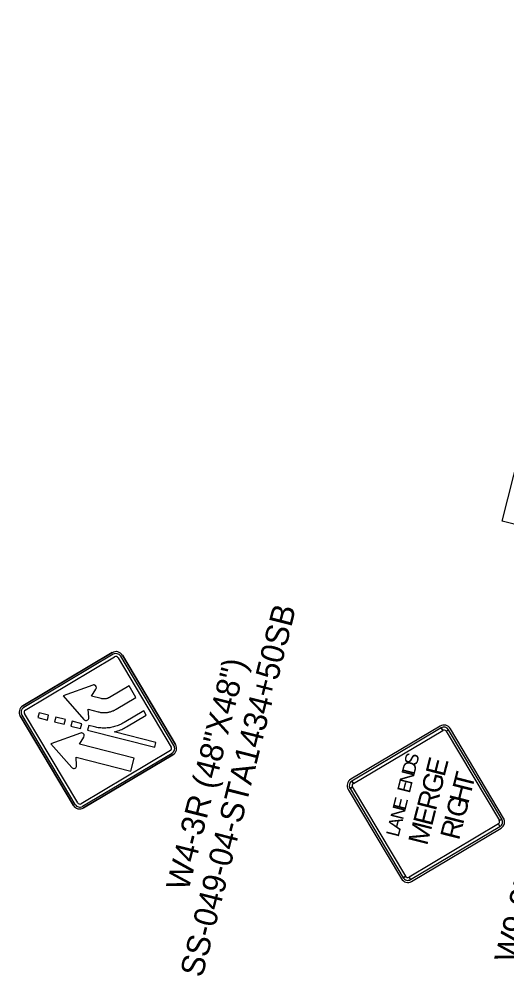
# Model space of a CAD drawing. Extents: x 670257 to 671518, y 737783 to 738188.
# Drawn here: x 670296.41 to 670301.67, y 738170.1 to 738180.4 of the extents above; entities that cross this region are included whole.
import ezdxf

# ---------------------------------------------------------------- set-up
doc = ezdxf.new("R2010")
doc.units = 0
for name, color, linetype in [('GSCOLORFILL', 7, 'Continuous'), ('R_Border Prem', 7, 'Continuous'), ('R_SIGN', 7, 'Continuous'), ('R_SIGN_ANNOT', 7, 'Continuous')]:
    doc.layers.add(name, color=color, linetype=linetype)

msp = doc.modelspace()

# ---------------------------------------------------------------- linework, layer by layer
at = {"layer": 'GSCOLORFILL'}
for p, q in [((670297.416, 738173.578), (670296.454, 738173.005)), ((670296.454, 738173.005), (670297.416, 738173.578)), ((670297.426, 738173.561), (670296.464, 738172.988)), ((670296.481, 738172.959), (670297.443, 738173.532)), ((670297.426, 738173.561), (670297.426, 738173.561)), ((670297.48, 738173.523), (670298.053, 738172.561)), ((670298.082, 738172.578), (670297.509, 738173.54)), ((670298.099, 738172.588), (670297.526, 738173.55)), ((670297.526, 738173.55), (670298.099, 738172.588)), ((670297.208, 738173.229), (670296.888, 738173.112)), ((670297.194, 738173.11), (670297.242, 738173.185)), ((670297.598, 738173.222), (670297.387, 738173.096)), ((670297.673, 738173.096), (670297.598, 738173.222)), ((670296.888, 738173.112), (670297.113, 738172.857)), ((670297.297, 738173.084), (670297.194, 738173.11)), ((670297.46, 738172.969), (670297.673, 738173.096)), ((670297.165, 738172.878), (670297.158, 738172.968)), ((670297.158, 738172.968), (670297.264, 738172.941)), ((670296.426, 738172.896), (670296.999, 738171.933)), ((670296.999, 738171.933), (670296.426, 738172.896)), ((670296.443, 738172.906), (670297.016, 738171.943)), ((670296.443, 738172.906), (670296.443, 738172.906)), ((670297.045, 738171.96), (670296.472, 738172.923)), ((670297.757, 738172.952), (670297.544, 738172.824)), ((670297.571, 738172.779), (670297.784, 738172.906)), ((670297.784, 738172.906), (670297.757, 738172.952)), ((670297.113, 738172.857), (670297.115, 738172.855)), ((670297.226, 738172.778), (670297.165, 738172.794)), ((670297.076, 738172.712), (670296.757, 738172.595)), ((670297.063, 738172.593), (670297.111, 738172.668)), ((670297.437, 738172.725), (670297.451, 738172.728)), ((670297.888, 738172.61), (670297.437, 738172.725)), ((670296.757, 738172.595), (670296.982, 738172.34)), ((670297.654, 738172.443), (670297.063, 738172.593)), ((670297.875, 738172.559), (670297.888, 738172.61)), ((670298.082, 738172.578), (670298.082, 738172.578)), ((670297.033, 738172.361), (670297.027, 738172.451)), ((670297.027, 738172.451), (670297.618, 738172.301)), ((670298.044, 738172.524), (670297.081, 738171.951)), ((670297.098, 738171.923), (670298.061, 738172.495)), ((670297.109, 738171.905), (670298.071, 738172.478)), ((670298.071, 738172.478), (670297.109, 738171.905)), ((670297.618, 738172.301), (670297.654, 738172.443)), ((670296.982, 738172.34), (670296.984, 738172.338)), ((670297.098, 738171.923), (670297.098, 738171.923))]:
    msp.add_line(p, q, dxfattribs=at)
for points in [[(670297.387, 738173.096), (670297.381, 738173.093), (670297.378, 738173.091), (670297.375, 738173.09), (670297.37, 738173.088), (670297.368, 738173.086), (670297.365, 738173.085), (670297.362, 738173.084), (670297.359, 738173.084), (670297.352, 738173.082), (670297.351, 738173.081), (670297.348, 738173.081), (670297.345, 738173.08), (670297.341, 738173.08), (670297.336, 738173.079), (670297.335, 738173.079), (670297.331, 738173.079), (670297.326, 738173.079), (670297.325, 738173.079), (670297.32, 738173.08), (670297.315, 738173.08), (670297.314, 738173.08), (670297.31, 738173.081), (670297.305, 738173.082), (670297.297, 738173.084)], [(670297.264, 738172.941), (670297.274, 738172.939), (670297.283, 738172.937), (670297.292, 738172.935), (670297.299, 738172.934), (670297.308, 738172.933), (670297.317, 738172.933), (670297.324, 738172.933), (670297.333, 738172.933), (670297.341, 738172.933), (670297.348, 738172.933), (670297.357, 738172.934), (670297.366, 738172.935), (670297.374, 738172.936), (670297.382, 738172.938), (670297.389, 738172.94), (670297.398, 738172.942), (670297.406, 738172.944), (670297.414, 738172.947), (670297.421, 738172.95), (670297.429, 738172.953), (670297.437, 738172.957), (670297.444, 738172.96), (670297.452, 738172.964), (670297.46, 738172.969)], [(670297.165, 738172.794), (670297.152, 738172.742), (670297.875, 738172.559)], [(670297.544, 738172.824), (670297.532, 738172.818), (670297.52, 738172.811), (670297.507, 738172.805), (670297.495, 738172.8), (670297.482, 738172.794), (670297.469, 738172.79), (670297.456, 738172.785), (670297.443, 738172.781), (670297.43, 738172.778), (670297.416, 738172.775), (670297.403, 738172.772), (670297.39, 738172.77), (670297.376, 738172.768), (670297.362, 738172.767), (670297.348, 738172.766), (670297.335, 738172.765), (670297.321, 738172.765), (670297.307, 738172.766), (670297.294, 738172.767), (670297.28, 738172.768), (670297.266, 738172.77), (670297.253, 738172.772), (670297.239, 738172.775), (670297.226, 738172.778)], [(670297.451, 738172.728), (670297.465, 738172.732), (670297.479, 738172.736), (670297.493, 738172.741), (670297.506, 738172.747), (670297.52, 738172.752), (670297.533, 738172.758), (670297.546, 738172.765), (670297.558, 738172.772), (670297.571, 738172.779)]]:
    msp.add_lwpolyline(points, dxfattribs=at)
for points in [[(670296.719, 738172.852), (670296.732, 738172.903), (670296.629, 738172.93), (670296.616, 738172.878), (670296.719, 738172.852)], [(670296.9, 738172.806), (670296.913, 738172.857), (670296.81, 738172.884), (670296.797, 738172.832), (670296.9, 738172.806)], [(670297.075, 738172.761), (670297.088, 738172.813), (670296.985, 738172.839), (670296.972, 738172.788), (670297.075, 738172.761)]]:
    msp.add_lwpolyline(points, close=True, dxfattribs=at)
for centre, radius, start, end in [((670297.457, 738173.509), 0.08, 30.7677, 120.7674), ((670297.457, 738173.509), 0.08, 30.7675, 120.7676), ((670297.457, 738173.509), 0.06, 30.7677, 120.7674), ((670297.457, 738173.509), 0.0267, 30.7677, 120.7674), ((670297.218, 738173.202), 0.0287, 75.8354, 110.4736), ((670297.217, 738173.201), 0.0294, 327.9297, 75.8338), ((670296.495, 738172.936), 0.08, 120.7676, 210.7673), ((670296.495, 738172.936), 0.08, 120.7676, 210.7676), ((670296.495, 738172.936), 0.06, 120.7676, 210.7673), ((670296.495, 738172.936), 0.0267, 120.7676, 210.7673), ((670297.135, 738172.877), 0.0293, 227.2255, 3.743), ((670297.087, 738172.685), 0.0287, 75.8354, 110.4736), ((670297.086, 738172.684), 0.0294, 327.9297, 75.8338), ((670298.03, 738172.547), 0.0267, 300.7675, 30.7677), ((670298.03, 738172.547), 0.06, 300.7675, 30.7677), ((670298.03, 738172.547), 0.08, 300.7675, 30.7677), ((670298.03, 738172.547), 0.08, 300.7676, 30.7675), ((670297.004, 738172.36), 0.0293, 227.2255, 3.743), ((670297.068, 738171.974), 0.08, 210.7673, 300.7675), ((670297.068, 738171.974), 0.08, 210.7676, 300.7676), ((670297.068, 738171.974), 0.06, 210.7673, 300.7675), ((670297.068, 738171.974), 0.0267, 210.7673, 300.7675)]:
    msp.add_arc(centre, radius, start, end, dxfattribs=at)
at = {"layer": 'R_Border Prem'}
msp.add_lwpolyline([(670301.617, 738174.994), (670302.988, 738180.402), (670308.247, 738179.069), (670306.875, 738173.66)], close=True, dxfattribs=at)
at = {"layer": 'R_SIGN'}
for p, q in [((670300.949, 738172.787), (670299.986, 738172.214)), ((670300.96, 738172.768), (670300.976, 738172.741)), ((670301.632, 738171.796), (670301.059, 738172.759)), ((670301.013, 738172.732), (670301.039, 738172.747)), ((670300.014, 738172.168), (670299.998, 738172.195)), ((670299.959, 738172.104), (670300.532, 738171.142)), ((670299.978, 738172.115), (670300.005, 738172.131)), ((670301.576, 738171.733), (670301.592, 738171.706)), ((670301.612, 738171.785), (670301.586, 738171.769)), ((670300.641, 738171.114), (670301.604, 738171.687)), ((670300.578, 738171.169), (670300.551, 738171.153)), ((670300.63, 738171.133), (670300.614, 738171.16))]:
    msp.add_line(p, q, dxfattribs=at)
for points in [[(670300.96, 738172.768), (670299.998, 738172.195), (670300.014, 738172.168), (670300.976, 738172.741), (670300.96, 738172.768)], [(670301.612, 738171.785), (670301.039, 738172.747), (670301.013, 738172.732), (670301.586, 738171.769), (670301.612, 738171.785)], [(670299.978, 738172.115), (670300.551, 738171.153), (670300.578, 738171.169), (670300.005, 738172.131), (670299.978, 738172.115)], [(670300.63, 738171.133), (670301.592, 738171.706), (670301.576, 738171.733), (670300.614, 738171.16), (670300.63, 738171.133)]]:
    msp.add_lwpolyline(points, close=True, dxfattribs=at)
for centre, radius, start, end in [((670300.99, 738172.718), 0.08, 30.7697, 120.7693), ((670300.99, 738172.718), 0.0578, 30.7697, 120.7693), ((670300.99, 738172.718), 0.0267, 30.7697, 120.7693), ((670300.027, 738172.145), 0.08, 120.7695, 210.7693), ((670300.027, 738172.145), 0.0578, 120.7695, 210.7693), ((670300.027, 738172.145), 0.0267, 120.7695, 210.7693), ((670301.563, 738171.756), 0.0267, 300.7695, 30.7697), ((670301.563, 738171.756), 0.0578, 300.7695, 30.7697), ((670301.563, 738171.756), 0.08, 300.7695, 30.7697), ((670300.6, 738171.183), 0.08, 210.7693, 300.7695), ((670300.6, 738171.183), 0.0578, 210.7693, 300.7695), ((670300.6, 738171.183), 0.0267, 210.7693, 300.7695)]:
    msp.add_arc(centre, radius, start, end, dxfattribs=at)

# ---------------------------------------------------------------- texts
for s, height, p in [('S', 0.142, (670300.696, 738172.354)), ('E', 0.213, (670300.995, 738172.233)), ('D', 0.142, (670300.671, 738172.255)), ('N', 0.142, (670300.644, 738172.151)), ('G', 0.213, (670300.948, 738172.045)), ('T', 0.213, (670301.29, 738172.092)), ('E', 0.142, (670300.621, 738172.058)), ('H', 0.213, (670301.251, 738171.94)), ('R', 0.213, (670300.902, 738171.867)), ('E', 0.142, (670300.574, 738171.875)), ('G', 0.213, (670301.213, 738171.788)), ('N', 0.142, (670300.548, 738171.771)), ('E', 0.213, (670300.861, 738171.702)), ('A', 0.142, (670300.52, 738171.661)), ('M', 0.213, (670300.808, 738171.493)), ('R', 0.213, (670301.152, 738171.55)), ('I', 0.213, (670301.194, 738171.715)), ('L', 0.142, (670300.501, 738171.585))]:
    msp.add_text(s, height=height, rotation=75.7695, dxfattribs=at).set_placement(p)
at = {"layer": 'R_SIGN_ANNOT'}
for s, p in [('SS-049-04-STA1434+50SB', (670298.387, 738170.07)), ('W4-3R (48"X48")', (670298.236, 738171)), ('W9-2L (48"X48")', (670301.772, 738170.22))]:
    msp.add_text(s, height=0.25, rotation=75.7686, dxfattribs=at).set_placement(p)

doc.saveas('drawing.dxf')
